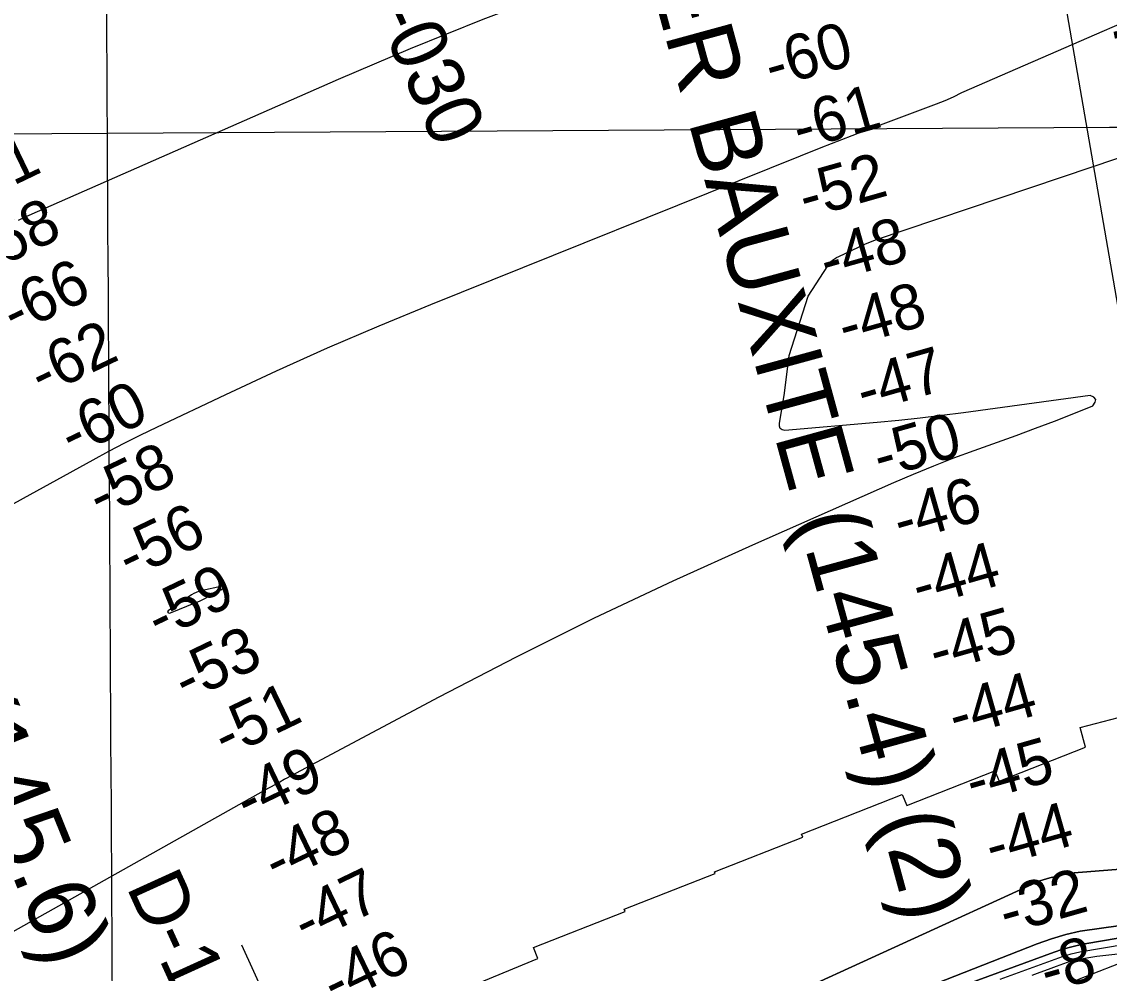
# Model space of a CAD drawing. Extents: x 3477039 to 3515015, y 546746 to 572297.
# Drawn here: x 3491621 to 3493230, y 563045 to 564454 of the extents above; entities that cross this region are included whole.
import ezdxf

# ---------------------------------------------------------------- set-up
doc = ezdxf.new("R2010")
doc.units = 0
for name, color, linetype in [('V-CHAN-NAID', 7, 'Continuous'), ('V-GRID-MAJR', 7, 'Continuous'), ('V-RIVR-RANG', 7, 'Continuous'), ('V-RIVR-RANG-IDEN', 7, 'Continuous'), ('V-RRAP-RVMT', 7, 'Continuous'), ('V-TOPO-DPTH', 7, 'Continuous'), ('V-TOPO-MAJR', 7, 'Continuous'), ('V-TOPO-MINR', 7, 'Continuous'), ('V-UTIL-IDEN', 7, 'Continuous'), ('V-UTIL-LINE', 7, 'Continuous')]:
    doc.layers.add(name, color=color, linetype=linetype)

msp = doc.modelspace()

# ---------------------------------------------------------------- linework, layer by layer
at = {"layer": 'V-GRID-MAJR'}
for points in [[(3491798.96074522, 555464.6622092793), (3491782.883, 558228.111), (3491747.6210000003, 564289.072), (3491712.358, 570350.049), (3491712.34, 570353.116)], [(3481202.017, 564229.252), (3486474.821, 564258.778), (3491747.6210000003, 564289.072), (3497020.416, 564320.132), (3502293.207, 564351.96), (3507565.9930000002, 564384.554), (3512838.775, 564417.915)]]:
    msp.add_spline(points, degree=3, dxfattribs=at)
at = {"layer": 'V-RIVR-RANG'}
msp.add_line((3492279.323, 562359.331), (3491946.475, 563086.813), dxfattribs=at)
at = {"layer": 'V-RRAP-RVMT'}
for p, q in [((3493187.594000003, 563409.0240000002), (3493340.822000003, 563449.7990000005)), ((3493195.209000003, 563380.1010000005), (3493187.594000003, 563409.0240000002)), ((3493067.4010000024, 563329.6660000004), (3493195.209000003, 563380.1010000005)), ((3492930.600000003, 563293.7780000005), (3493061.2750000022, 563345.1650000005)), ((3493061.2750000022, 563345.1650000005), (3493067.4010000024, 563329.6660000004)), ((3492775.1120000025, 563251.0950000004), (3492924.1320000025, 563309.8820000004)), ((3492924.1320000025, 563309.8820000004), (3492930.6000000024, 563293.7780000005)), ((3492776.746000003, 563246.9390000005), (3492775.1120000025, 563251.0950000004)), ((3492646.2650000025, 563195.4710000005), (3492776.746000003, 563246.9390000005)), ((3492512.544000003, 563140.0470000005), (3492647.1960000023, 563193.1230000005)), ((3492647.1960000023, 563193.1230000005), (3492646.2650000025, 563195.4710000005)), ((3492378.346000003, 563083.4520000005), (3492513.8040000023, 563136.8780000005)), ((3492513.8040000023, 563136.8780000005), (3492512.544000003, 563140.0470000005)), ((3492384.7830000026, 563067.0990000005), (3492378.346000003, 563083.4520000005)), ((3493277.7270000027, 563072.6990000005), (3493183.2820000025, 563035.4940000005)), ((3492261.9540000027, 563016.1230000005), (3492384.7830000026, 563067.0990000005))]:
    msp.add_line(p, q, dxfattribs=at)
at = {"layer": 'V-TOPO-DPTH'}
for points in [[(3492316.4595370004, 562811.1449570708), (3493127.822701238, 563181.8962565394), (3493142.348540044, 563186.4081480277), (3493157.071398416, 563190.2284358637), (3493171.925603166, 563193.5876545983), (3494112.8812690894, 563268.205977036)], [(3494112.8812690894, 563268.205977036), (3493171.925603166, 563193.5876545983), (3493157.071398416, 563190.2284358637), (3493142.348540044, 563186.4081480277), (3493127.822701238, 563181.8962565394), (3492316.4595370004, 562811.1449570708)], [(3492342.3937866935, 562782.1302165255), (3493123.9681522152, 563089.0975194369), (3493144.8526634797, 563096.197493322), (3493165.952319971, 563102.4941541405), (3493187.374694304, 563107.5858453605), (3494157.0175655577, 563243.9756762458)], [(3494157.0175655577, 563243.9756762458), (3493187.374694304, 563107.5858453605), (3493165.952319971, 563102.4941541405), (3493144.8526634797, 563096.197493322), (3493123.9681522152, 563089.0975194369), (3492342.3937866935, 562782.1302165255)], [(3493313.259703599, 563109.1557610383), (3493194.2406145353, 563088.6450626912), (3493182.707796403, 563086.332372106), (3493171.28509538, 563083.6079851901), (3493160.027570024, 563080.266053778), (3493148.880161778, 563076.5124260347), (3492991.3053978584, 563018.6263268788)], [(3493313.259703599, 563109.1557610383), (3493194.2406145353, 563088.6450626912), (3493182.707796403, 563086.332372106), (3493171.28509538, 563083.6079851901), (3493160.027570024, 563080.266053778), (3493148.880161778, 563076.5124260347), (3492991.3053978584, 563018.6263268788)], [(3493116.4719659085, 563042.2576567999), (3493128.407567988, 563046.9946351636), (3493140.408209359, 563051.5643362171), (3493152.4522102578, 563056.0225190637), (3493173.8492071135, 563063.7731939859), (3493178.0596199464, 563064.982870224), (3493179.4939752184, 563065.2695926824), (3493194.311063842, 563067.824315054), (3493203.1756498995, 563069.267454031), (3493212.055816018, 563070.5996793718), (3493220.959352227, 563071.7655342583), (3493229.878468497, 563072.8204755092), (3493252.4904955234, 563075.280705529)], [(3493116.4719659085, 563042.2576567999), (3493128.407567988, 563046.9946351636), (3493140.408209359, 563051.5643362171), (3493152.4522102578, 563056.0225190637), (3493173.8492071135, 563063.7731939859), (3493178.0596199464, 563064.982870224), (3493179.4939752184, 563065.2695926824), (3493194.311063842, 563067.824315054), (3493203.1756498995, 563069.267454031), (3493212.055816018, 563070.5996793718), (3493220.959352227, 563071.7655342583), (3493229.878468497, 563072.8204755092), (3493252.4904955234, 563075.280705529)]]:
    msp.add_lwpolyline(points, dxfattribs=at)
at = {"layer": 'V-TOPO-MAJR'}
msp.add_lwpolyline([(3490973.598249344, 562750.6859683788), (3491986.71357391, 563319.6788157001), (3491990.6923619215, 563321.9195155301), (3491994.667650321, 563324.1663902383), (3491998.6376893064, 563326.4225272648), (3492002.60422868, 563328.68483917), (3492009.407844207, 563332.5757931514), (3492009.971405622, 563332.8946218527), (3492011.105314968, 563333.5199737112), (3492011.6756629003, 563333.8264968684), (3492238.491958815, 563454.368533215), (3492353.0922480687, 563513.6651835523), (3492468.518729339, 563571.2594047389), (3492585.184498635, 563626.2999821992), (3492702.6764599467, 563679.6381305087), (3492911.425144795, 563771.6474686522), (3492940.936596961, 563784.2856137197), (3492970.6152195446, 563796.5052782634), (3493000.5445977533, 563808.0972220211), (3493030.641146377, 563819.2706852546), (3493092.4837732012, 563841.491756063), (3493121.0772254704, 563852.0015617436), (3493149.5639606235, 563862.7871466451), (3493177.890620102, 563873.9864003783), (3493206.1105624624, 563885.4614333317), (3493209.7381927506, 563890.5031910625), (3493210.7075206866, 563894.8248313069), (3493207.689395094, 563898.0662953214), (3493202.0129671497, 563900.5876418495), (3493014.5711787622, 563875.0135592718), (3492982.6741209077, 563870.9008709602), (3492950.74204591, 563867.1022651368), (3492918.7574451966, 563863.7747830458), (3492886.7378273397, 563860.7613834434), (3492750.2112322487, 563848.9273385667), (3492746.2980536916, 563849.949048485), (3492743.475574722, 563851.8340493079), (3492742.2891451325, 563855.0139864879), (3492742.1934151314, 563859.0572145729), (3492749.5758744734, 563904.0117153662), (3492756.716808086, 563960.0348058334), (3492784.942773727, 564047.528679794), (3492813.9364140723, 564092.6324511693), (3492815.571525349, 564095.5811647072), (3492817.793982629, 564098.304812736), (3492820.6390385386, 564100.6833598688), (3492823.6094655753, 564102.8745578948), (3492826.767949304, 564104.78473226), (3492830.0518041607, 564106.5075575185), (3492869.7490565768, 564125.0606304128), (3492873.3958859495, 564126.6903637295), (3492877.076198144, 564128.2364573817), (3492880.8067345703, 564129.6570915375), (3492884.5707538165, 564130.994086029), (3493205.3555115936, 564238.8562931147), (3493305.9062544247, 564273.3320001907)], dxfattribs=at)
at = {"layer": 'V-TOPO-MINR'}
for points in [[(3491615.766005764, 564160.0144686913), (3491623.8363318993, 564163.8927443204), (3491631.9827271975, 564167.6183534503), (3492089.4411893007, 564368.9741550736), (3492196.119675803, 564414.3351664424), (3492303.50639071, 564457.8846336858), (3492411.955448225, 564498.7167847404), (3492521.112734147, 564537.7373916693), (3492729.645858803, 564609.3337313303), (3492735.0824858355, 564611.1509799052), (3492740.5377044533, 564612.908884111), (3492746.02081045, 564614.5777717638), (3492751.522508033, 564616.1873150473), (3493285.5142125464, 564767.7018528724)], [(3491050.31435713, 563433.5357541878), (3491726.3271052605, 563805.5511614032), (3491749.6694197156, 563818.1256436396), (3491773.155964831, 563830.4184499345), (3491796.8588559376, 563842.2887423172), (3491820.7059777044, 563853.8773587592), (3491922.623563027, 563902.2814024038), (3491997.8415983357, 563937.1671369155), (3492073.464478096, 563971.128930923), (3492149.6946245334, 564003.7048141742), (3492226.3296154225, 564035.3567569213), (3492773.593674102, 564255.5634101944), (3492803.998346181, 564267.6544049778), (3492834.466887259, 564279.5802534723), (3492865.031231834, 564291.258382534), (3492895.6594454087, 564302.7713653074), (3492974.712603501, 564332.1213800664), (3492987.4872473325, 564337.2514188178), (3493000.054837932, 564342.8175540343), (3493012.311848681, 564349.0378339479), (3493879.733488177, 564726.4522572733)], [(3491917.7276981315, 563614.2678139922), (3491919.2050124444, 563616.3170401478), (3491919.256316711, 563617.069198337), (3491919.081559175, 563617.6477636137), (3491918.5677089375, 563617.9659395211), (3491917.827796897, 563618.1105225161), (3491886.0739840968, 563611.3833344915), (3491882.3719776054, 563610.3682033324), (3491878.7867567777, 563609.0796072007), (3491875.3767144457, 563607.3808136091), (3491872.0834577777, 563605.4085550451), (3491837.2910065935, 563581.6843899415), (3491836.612198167, 563580.4377372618), (3491836.790689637, 563579.8015170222), (3491837.2281289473, 563579.1588498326), (3491838.1148345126, 563578.6911758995), (3491839.978661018, 563578.4475562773), (3491840.9557819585, 563578.6716105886), (3491878.441934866, 563594.0059031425), (3491881.5913878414, 563595.3461423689), (3491884.7138625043, 563596.7444284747), (3491887.7958696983, 563598.2297848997), (3491890.8508985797, 563599.7731882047), (3491915.6963327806, 563612.7660349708), (3491917.7276981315, 563614.2678139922)], [(3492316.4595370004, 562811.1449570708), (3493127.822701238, 563181.8962565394), (3493142.348540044, 563186.4081480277), (3493157.071398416, 563190.2284358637), (3493171.925603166, 563193.5876545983), (3494112.8812690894, 563268.205977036)], [(3492342.3937866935, 562782.1302165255), (3493123.9681522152, 563089.0975194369), (3493144.8526634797, 563096.197493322), (3493165.952319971, 563102.4941541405), (3493187.374694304, 563107.5858453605), (3494157.0175655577, 563243.9756762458)], [(3492991.3053978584, 563018.6263268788), (3493148.880161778, 563076.5124260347), (3493160.027570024, 563080.266053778), (3493171.28509538, 563083.6079851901), (3493182.707796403, 563086.332372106), (3493194.2406145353, 563088.6450626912), (3493313.259703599, 563109.1557610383)], [(3493068.9683846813, 563036.4544840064), (3493161.3569496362, 563070.1639145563), (3493167.6279327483, 563072.2626116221), (3493173.959802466, 563074.1327119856), (3493180.3830020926, 563075.659917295), (3493186.8670883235, 563076.9585259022), (3493253.873800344, 563088.5128391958)], [(3493116.4719659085, 563042.2576567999), (3493128.407567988, 563046.9946351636), (3493140.408209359, 563051.5643362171), (3493152.4522102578, 563056.0225190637), (3493173.8492071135, 563063.7731939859), (3493178.0596199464, 563064.982870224), (3493179.4939752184, 563065.2695926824), (3493194.311063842, 563067.824315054), (3493203.1756498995, 563069.267454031), (3493212.055816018, 563070.5996793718), (3493220.959352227, 563071.7655342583), (3493229.878468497, 563072.8204755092), (3493252.4904955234, 563075.280705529)]]:
    msp.add_lwpolyline(points, dxfattribs=at)
at = {"layer": 'V-UTIL-LINE'}
msp.add_line((3493422.173, 562997.935), (3492951.426, 565720.081), dxfattribs=at)

# ---------------------------------------------------------------- texts
at = {"layer": 'V-CHAN-NAID'}
for s, height, rotation, p in [('KAISER BAUXITE (145.4) (2)', 100.00000200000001, 285.30613897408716, (3492467.9733126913, 564815.2534397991)), ('CCI CARBON (145.6) (3)', 100.00000200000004, 292.01128319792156, (3491176.2092424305, 564254.8882448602))]:
    msp.add_text(s, height=height, rotation=rotation, dxfattribs=at).set_placement(p)
at = {"layer": 'V-RIVR-RANG'}
for s, height, rotation, p in [('-60', 67.00000000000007, 15.872916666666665, (3492730.8708637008, 564355.6418589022)), ('-61', 67.00000000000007, 15.872916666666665, (3492772.192284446, 564263.4279737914)), ('-71', 67.00000000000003, 25.665250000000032, (3491536.232537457, 564176.1615465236)), ('-52', 67.00000000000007, 15.872916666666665, (3492781.2910367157, 564162.0516852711)), ('-68', 67.00000000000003, 25.665250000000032, (3491566.719522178, 564079.8654973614)), ('-48', 67.00000000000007, 15.872916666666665, (3492812.4625855, 564066.9510038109)), ('-66', 67.00000000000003, 25.665250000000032, (3491610.2830321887, 563989.8539897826)), ('-48', 67.00000000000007, 15.872916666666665, (3492839.5755855, 563970.6970038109)), ('-62', 67.00000000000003, 25.665250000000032, (3491650.993482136, 563898.4705276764)), ('-47', 67.00000000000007, 15.872916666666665, (3492866.929946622, 563874.5109183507)), ('-60', 67.00000000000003, 25.665250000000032, (3491695.746767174, 563809.0292511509)), ('-50', 67.00000000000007, 15.872916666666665, (3492891.5170893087, 563777.5386996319)), ('-58', 67.00000000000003, 25.665250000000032, (3491737.1704821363, 563717.9885276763)), ('-46', 67.00000000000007, 15.872916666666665, (3492921.420029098, 563682.0772936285)), ('-56', 67.00000000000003, 25.665250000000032, (3491780.733992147, 563627.9760200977)), ('-44', 67.00000000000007, 15.872916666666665, (3492948.7867508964, 563585.8954385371)), ('-59', 67.00000000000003, 25.665250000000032, (3491824.0597471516, 563537.8502663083)), ('-45', 67.00000000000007, 15.872916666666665, (3492974.122698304, 563489.1364241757)), ('-53', 67.00000000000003, 25.665250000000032, (3491864.0579320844, 563446.1240655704)), ('-44', 67.00000000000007, 15.872916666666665, (3493003.0117508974, 563393.3864385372)), ('-51', 67.00000000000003, 25.665250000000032, (3491922.600007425, 563363.3090692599)), ('-45', 67.00000000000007, 15.872916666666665, (3493028.347698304, 563296.6274241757)), ('-49', 67.00000000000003, 25.665250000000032, (3491955.226787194, 563268.0412359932)), ('-44', 67.00000000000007, 15.872916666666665, (3493057.2367508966, 563200.8774385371)), ('-48', 67.00000000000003, 25.665250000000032, (3491997.6015221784, 563177.4574973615)), ('-47', 67.00000000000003, 25.665250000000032, (3492040.9176314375, 563087.3256280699)), ('-32', 67.00000000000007, 15.872916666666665, (3493078.0057059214, 563102.8198158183)), ('-46', 67.00000000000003, 25.665250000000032, (3492084.2540321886, 562997.2049897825)), ('-8', 67.00000000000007, 15.872916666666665, (3493138.609983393, 563016.0889437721))]:
    msp.add_text(s, height=height, rotation=rotation, dxfattribs=at).set_placement(p)
at = {"layer": 'V-RIVR-RANG-IDEN'}
for s, height, rotation, p in [('U-030', 83, 294.1923257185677, (3492110.680418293, 564539.3106677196)), ('D-140', 82.99999999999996, 294.44432571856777, (3491774.9357842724, 563173.4767569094))]:
    msp.add_text(s, height=height, rotation=rotation, dxfattribs=at).set_placement(p)
at = {"layer": 'V-UTIL-IDEN'}
msp.add_text('2-12" GAS PIPELINES', height=82.99983199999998, rotation=281.5501962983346, dxfattribs=at).set_placement((3493123.2777308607, 564994.1998846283))

doc.saveas('drawing.dxf')
